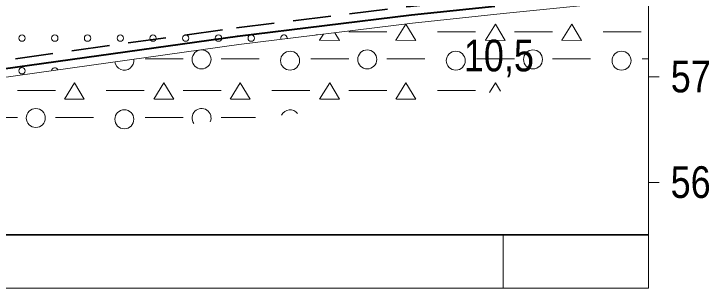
# Model space of a CAD drawing. Extents: x 640104 to 640970, y 6442278 to 6442689.
# Drawn here: x 640358.3 to 640424.2, y 6442488 to 6442514 of the extents above; entities that cross this region are included whole.
import ezdxf
from ezdxf.enums import TextEntityAlignment as Align

# ---------------------------------------------------------------- set-up
doc = ezdxf.new("R2010")
doc.units = 0
doc.header["$LTSCALE"] = 1.2
doc.linetypes.add('MEDIUM_DASHED', pattern=[4.5, 3, -1.5])
for name, color, linetype, lineweight in [('30', 7, 'Continuous', 13), ('31', 7, 'Continuous', 13), ('32', 7, 'Continuous', 25), ('35', 7, 'Continuous', 35), ('43', 7, 'Continuous', 13), ('46', 7, 'Continuous', 13)]:
    doc.layers.add(name, color=color, linetype=linetype, lineweight=lineweight)

msp = doc.modelspace()

# ---------------------------------------------------------------- linework, layer by layer
at = {"layer": '30'}
for p, q in [((640418.42, 6442488), (640418.42, 6442668)), ((640418.42, 6442508), (640419.42, 6442508)), ((640418.42, 6442498), (640419.42, 6442498)), ((640404.66, 6442493), (640404.66, 6442488))]:
    msp.add_line(p, q, dxfattribs=at)
at = {"layer": '31'}
for p, q in [((640107.01, 6442493.07), (640418.42, 6442493.07)), ((640107.01, 6442493), (640418.42, 6442493)), ((640107.01, 6442488), (640418.42, 6442488))]:
    msp.add_line(p, q, dxfattribs=at)
msp.add_lwpolyline([(640136.43, 6442546.57), (640165.21, 6442545.08), (640170.39, 6442544.98), (640270.85, 6442502.92), (640281.03, 6442503.04), (640287.95, 6442503.15), (640297.33, 6442503.37), (640306.38, 6442503.93), (640319.46, 6442504.83), (640339.78, 6442506.39), (640353.27, 6442507.39), (640379.6, 6442511.07), (640396.05, 6442513.09), (640404.66, 6442514), (640412.22, 6442514.76), (640418.42, 6442515.39)], dxfattribs=at)
at = {"layer": '35', "linetype": 'MEDIUM_DASHED'}
msp.add_lwpolyline([(640171.96, 6442546.06), (640271.16, 6442504.53), (640281.01, 6442504.64), (640287.92, 6442504.75), (640297.26, 6442504.97), (640306.27, 6442505.53), (640319.35, 6442506.42), (640339.66, 6442507.99), (640353.1, 6442508.98), (640379.39, 6442512.65), (640395.87, 6442514.68), (640403.06, 6442515.44)], dxfattribs=at)
at = {"layer": '35', "lineweight": 40}
msp.add_lwpolyline([(640171.16, 6442545.53), (640271, 6442503.73), (640281.02, 6442503.84), (640287.94, 6442503.95), (640297.3, 6442504.17), (640306.32, 6442504.73), (640319.41, 6442505.62), (640339.72, 6442507.19), (640353.18, 6442508.19), (640379.49, 6442511.86), (640395.96, 6442513.88), (640403.86, 6442514.72)], dxfattribs=at)
at = {"layer": '43'}
for centre in [(640359.085, 6442511.68), (640362.185, 6442511.68), (640365.285, 6442511.68), (640368.385, 6442511.68), (640371.485, 6442511.68), (640374.585, 6442511.68), (640377.685, 6442511.68), (640380.785, 6442511.68), (640359.085, 6442508.58)]:
    msp.add_circle(centre, 0.3, dxfattribs=at)
for centre, start, end in [((640383.885, 6442511.68), 350.19771, 203.81589), ((640386.985, 6442511.68), 83.25874, 110.75486), ((640362.185, 6442508.58), 18.68972, 177.19399)]:
    msp.add_arc(centre, 0.3, start, end, dxfattribs=at)
at = {"layer": '46'}
for p, q in [((640393.63, 6442512.27), (640390.03, 6442512.27)), ((640402.03, 6442512.28), (640398.43, 6442512.28)), ((640409.33, 6442512.27), (640405.73, 6442512.27)), ((640417.73, 6442512.28), (640414.13, 6442512.28)), ((640374.34, 6442509.72), (640370.74, 6442509.72)), ((640381.54, 6442509.71), (640377.94, 6442509.71)), ((640390.03, 6442509.72), (640386.43, 6442509.72)), ((640397.23, 6442509.71), (640393.63, 6442509.71)), ((640405.73, 6442509.72), (640402.13, 6442509.72)), ((640412.93, 6442509.71), (640409.33, 6442509.71)), ((640418.42, 6442509.72), (640417.82, 6442509.72)), ((640362.24, 6442506.72), (640358.64, 6442506.72)), ((640370.64, 6442506.72), (640367.04, 6442506.72)), ((640377.94, 6442506.72), (640374.34, 6442506.72)), ((640386.34, 6442506.72), (640382.74, 6442506.72)), ((640393.63, 6442506.72), (640390.03, 6442506.72)), ((640402.03, 6442506.72), (640398.43, 6442506.72)), ((640358.64, 6442504.16), (640355.04, 6442504.16)), ((640365.84, 6442504.16), (640362.24, 6442504.16)), ((640374.34, 6442504.16), (640370.74, 6442504.16)), ((640381.18, 6442504.16), (640377.94, 6442504.16))]:
    msp.add_line(p, q, dxfattribs=at)
for points in [[(640394.49, 6442511.44), (640394.49, 6442511.47), (640395.44, 6442513), (640396.37, 6442511.46), (640394.57, 6442511.47)], [(640402.96, 6442511.44), (640402.97, 6442511.47), (640403.92, 6442513), (640404.85, 6442511.46), (640403.05, 6442511.47)], [(640410.19, 6442511.44), (640410.19, 6442511.47), (640411.14, 6442513), (640412.07, 6442511.46), (640410.27, 6442511.47)], [(640387.27, 6442511.44), (640387.27, 6442511.47), (640387.64, 6442512.05)], [(640388.71, 6442512.19), (640389.15, 6442511.46), (640387.35, 6442511.47)], [(640363.1, 6442505.89), (640363.1, 6442505.91), (640364.05, 6442507.44), (640364.98, 6442505.9), (640363.18, 6442505.91)], [(640371.57, 6442505.89), (640371.58, 6442505.91), (640372.52, 6442507.44), (640373.45, 6442505.9), (640371.65, 6442505.91)], [(640378.8, 6442505.89), (640378.8, 6442505.91), (640379.75, 6442507.44), (640380.68, 6442505.9), (640378.88, 6442505.91)], [(640387.27, 6442505.89), (640387.27, 6442505.91), (640388.22, 6442507.44), (640389.15, 6442505.9), (640387.35, 6442505.91)], [(640394.49, 6442505.89), (640394.49, 6442505.91), (640395.44, 6442507.44), (640396.37, 6442505.9), (640394.57, 6442505.91)], [(640403.35, 6442506.53), (640403.92, 6442507.44), (640404.39, 6442506.66)]]:
    msp.add_lwpolyline(points, dxfattribs=at)
for centre in [(640376.084, 6442509.666), (640384.466, 6442509.544), (640391.779, 6442509.666), (640400.161, 6442509.544), (640407.474, 6442509.666), (640415.856, 6442509.544), (640360.389, 6442504.112), (640368.771, 6442503.99)]:
    msp.add_circle(centre, 0.9, dxfattribs=at)
for centre, start, end in [((640368.771, 6442509.544), 187.21302, 8.67069), ((640376.084, 6442504.112), 336.29512, 214.62245), ((640384.466, 6442503.99), 37.72161, 153.19596)]:
    msp.add_arc(centre, 0.9, start, end, dxfattribs=at)

# ---------------------------------------------------------------- texts
at = {"layer": '31', "width": 0.85}
for s, p in [('57', (640422.415, 6442506.54)), ('56', (640422.405, 6442496.54))]:
    msp.add_text(s, height=3, dxfattribs=at).set_placement(p, align=Align.CENTER)
at = {"layer": '32', "width": 0.85}
msp.add_text('10,5', height=3, dxfattribs=at).set_placement((640404.245, 6442508.53), align=Align.CENTER)

doc.saveas('drawing.dxf')
